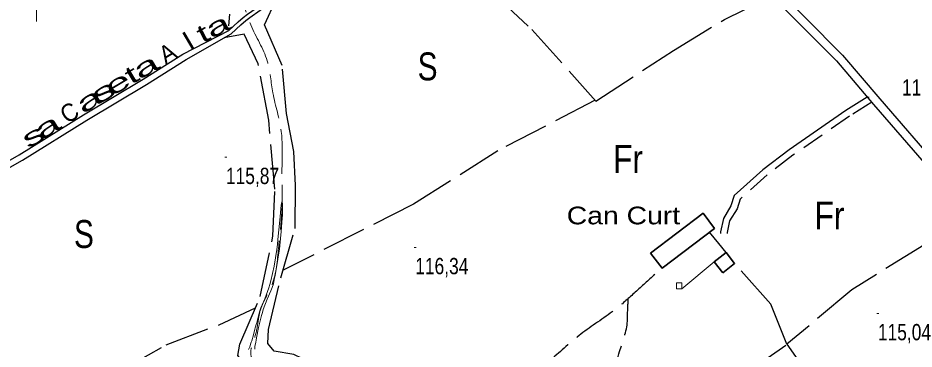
# Model space of a CAD drawing. Extents: x 483855 to 488461, y 4388206 to 4391419.
# Drawn here: x 486490 to 486972, y 4389299.1 to 4389476.9 of the extents above; entities that cross this region are included whole.
import ezdxf
from ezdxf.enums import TextEntityAlignment as Align

# ---------------------------------------------------------------- set-up
doc = ezdxf.new("R2010")
doc.units = 0
doc.header["$LTSCALE"] = 4
doc.linetypes.add('LONG_DASHED', pattern=[7.5, 6, -1.5])
doc.linetypes.add('MEDIUM_DASHED', pattern=[4.5, 3, -1.5])
for name, color, linetype, lineweight in [('1', 7, 'Continuous', 13), ('15', 7, 'LONG_DASHED', 13), ('25', 7, 'LONG_DASHED', 25), ('36', 7, 'Continuous', 25), ('38', 7, 'Continuous', 25), ('47', 7, 'Continuous', 35), ('51', 7, 'Continuous', 13), ('7', 7, 'Continuous', 13), ('9', 7, 'Continuous', 13)]:
    doc.layers.add(name, color=color, linetype=linetype, lineweight=lineweight)
doc.layers.add('31', color=7, linetype='Continuous')
doc.layers.add('5', color=7, linetype='Continuous')

msp = doc.modelspace()

# ---------------------------------------------------------------- linework, layer by layer
at = {"layer": '1'}
msp.add_line((486500, 4389525), (486500, 4389475), dxfattribs=at)
at = {"layer": '15'}
msp.add_spline([(486600.4, 4389500.4), (486609.53, 4389487.73), (486615.3, 4389473.18), (486624.1, 4389453.89), (486627.18, 4389436.63), (486631.67, 4389416.03), (486632.08, 4389397.56), (486631.95, 4389372.35), (486630.17, 4389353.19), (486626.74, 4389333.85), (486620.21, 4389319.31), (486618.97, 4389312.22), (486616.63, 4389302.9), (486615.3, 4389298.13), (486616.17, 4389293.83), (486619.18, 4389291.58), (486621.18, 4389290.55), (486622.68, 4389290.51), (486634.2, 4389286.38), (486638.07, 4389284.93), (486643.81, 4389278.03), (486647.56, 4389269.23), (486650.39, 4389259.78), (486653.99, 4389251.13), (486656.86, 4389240.47), (486657.77, 4389237.9), (486661.83, 4389229.76), (486671.61, 4389219.08), (486678.78, 4389212.29), (486683.98, 4389207.43), (486692.61, 4389198.65), (486703.14, 4389188.17), (486710.21, 4389183.18), (486715.1, 4389178.1), (486721.79, 4389169.75), (486729.66, 4389154.99), (486739.9, 4389124.93), (486746.35, 4389104.88), (486753.6, 4389089.16), (486760.79, 4389077.19), (486767, 4389065.18), (486770.68, 4389053.83), (486770.87, 4389043.77), (486770.89, 4389027.41), (486771.77, 4389015.38), (486774.63, 4389004.13), (486780.27, 4388993.03), (486790.86, 4388976.17), (486799.95, 4388962.27), (486807.15, 4388950.98), (486807.71, 4388946.54), (486807.28, 4388935.75), (486805.22, 4388922.9), (486805.98, 4388914.7), (486807.94, 4388900.77), (486816.17, 4388882.69), (486824.04, 4388864.93), (486829.16, 4388851.22), (486832.74, 4388836.04), (486834.17, 4388830.45), (486834.92, 4388824.88), (486836.06, 4388816.9), (486838.49, 4388803.4), (486845.1, 4388783.65), (486849.03, 4388767.64), (486849.62, 4388755.09)], degree=3, dxfattribs=at)
at = {"layer": '25'}
for points in [[(486704.45, 4389536.79), (486725.04, 4389509.32), (486766.5, 4389470.65), (486800.91, 4389432.23), (486842.58, 4389459.51), (486870.1, 4389476.12), (486894.57, 4389488.29)], [(486740.49, 4389136.17), (486732.86, 4389159.78), (486728.56, 4389170.47), (486719.43, 4389185.79), (486704.72, 4389197.06), (486679.97, 4389220.29), (486668.09, 4389233.58), (486662.62, 4389242.5), (486654.73, 4389273.54), (486647.4, 4389291.82), (486638.36, 4389296.25), (486627.83, 4389298.03), (486624.41, 4389302.1), (486624.83, 4389309.66), (486631.48, 4389337.33), (486639.15, 4389363.84), (486639.31, 4389386.87), (486638.43, 4389405.12), (486634.47, 4389425.56), (486632.21, 4389451.35), (486622.73, 4389473.28), (486628.89, 4389487.09)], [(486603.89, 4389478.95), (486603.38, 4389472.65)], [(486721.93, 4389157.74), (486718.23, 4389168.57), (486709.01, 4389171.88), (486702.97, 4389184.5), (486688.93, 4389192.82), (486675.27, 4389209.98), (486656.38, 4389227.96), (486650.39, 4389248.52), (486641.51, 4389276.14), (486634.91, 4389281.71), (486613.34, 4389289.18), (486608.34, 4389295.69), (486609.47, 4389301.74), (486620.42, 4389327.34), (486627.19, 4389359.8), (486628.23, 4389384.98), (486624.99, 4389421.98), (486619.33, 4389452.21), (486611.72, 4389468.24), (486600.99, 4389466.27)], [(486800.49, 4389432.71), (486748.14, 4389405.55), (486702.74, 4389376.88), (486632.67, 4389341.43)], [(486999.69, 4389374.1), (486977.31, 4389354.99), (486938.56, 4389330.87), (486903.66, 4389301.7), (486895.07, 4389323.16), (486875.54, 4389345.08)], [(486870.96, 4389350.95), (486867.11, 4389355.85), (486861.97, 4389361.87)], [(487068.54, 4389274.23), (486995.28, 4389216.02), (486941.11, 4389170.09), (486895.95, 4389132.93), (486873.17, 4389162.94), (486858.62, 4389180.35), (486834.55, 4389206.64), (486809.21, 4389233.34), (486858.72, 4389270.38), (486903.66, 4389301.7), (486916.61, 4389283.2), (486941.62, 4389252.84), (486952.27, 4389258.33), (486953.52, 4389257.33), (486954.09, 4389256.04), (486957.1, 4389253.86), (486966.87, 4389254.28), (486972.33, 4389259.46), (486975.03, 4389265.09), (486976.25, 4389280.14), (486994.87, 4389295.19), (487035.8, 4389329.06)], [(486569.79, 4389301.47), (486598.19, 4389312.16), (486617.8, 4389321.21)], [(486494.3, 4389252.75), (486520.14, 4389273.5), (486572.37, 4389302.92)]]:
    msp.add_lwpolyline(points, dxfattribs=at)
at = {"layer": '36'}
for points in [[(486573.3, 4389818.73), (486664.59, 4389729.76), (486701.09, 4389692.46), (486732.39, 4389662.19), (486764.81, 4389627.09), (486793.34, 4389595.58), (486828.71, 4389556.83), (486860.49, 4389521.58), (486879.69, 4389504.55), (486889.19, 4389496.62), (486900.68, 4389489.84), (486913.43, 4389477.11), (486933.6, 4389456.96), (486953.64, 4389433.43), (486986.75, 4389395.23)], [(486570.03, 4389815.48), (486697.95, 4389689.3), (486729.21, 4389659.07), (486761.53, 4389624.08), (486790.05, 4389592.58), (486825.42, 4389553.84), (486857.35, 4389518.41), (486876.78, 4389501.18), (486886.62, 4389492.97), (486897.93, 4389486.3), (486910.28, 4389473.96), (486930.33, 4389453.93), (486950.27, 4389430.53), (486983.41, 4389392.29)]]:
    msp.add_lwpolyline(points, dxfattribs=at)
at = {"layer": '38'}
for points in [[(486578.76, 4389457.48), (486603.48, 4389470.14), (486608.56, 4389474.89), (486611.25, 4389477.14), (486613.54, 4389478.88), (486624.62, 4389486.84), (486658.52, 4389509.44), (486680.26, 4389522.97), (486710.81, 4389543.71), (486745.77, 4389563.43), (486764.4, 4389576), (486784.49, 4389586.29), (486786.08, 4389589.25), (486789.99, 4389592.65)], [(486580.53, 4389454.68), (486604.78, 4389468.42), (486609.99, 4389473.27), (486612.59, 4389475.46), (486614.81, 4389477.15), (486625.85, 4389485.07), (486659.69, 4389507.63), (486681.44, 4389521.17), (486711.95, 4389541.88), (486746.9, 4389561.6), (486765.5, 4389574.14), (486786.08, 4389584.68), (486787.8, 4389587.9), (486791.46, 4389591.04)], [(486416.11, 4389386.23), (486420.77, 4389379.9), (486423.41, 4389372.11), (486424.62, 4389369.87), (486426.81, 4389367.23), (486428.3, 4389366.95), (486430.77, 4389367.34), (486436.61, 4389369.54), (486454.76, 4389383.07), (486490.78, 4389403.46), (486525.37, 4389424.87), (486557.44, 4389444.04), (486578.76, 4389457.48)], [(486428.85, 4389363.67), (486431.62, 4389364.12), (486438.22, 4389366.61), (486456.57, 4389380.29), (486492.47, 4389400.61), (486527.09, 4389422.04), (486559.17, 4389441.22), (486580.53, 4389454.68)], [(486946.84, 4389434.3), (486935.42, 4389427.22), (486904.79, 4389406.05), (486890.7, 4389395.39), (486875.36, 4389381.55), (486873.56, 4389375.99), (486869.49, 4389369.26), (486867.95, 4389362.12), (486867.93, 4389361.23)]]:
    msp.add_lwpolyline(points, dxfattribs=at)
at = {"layer": '38', "linetype": 'MEDIUM_DASHED'}
msp.add_lwpolyline([(486949.32, 4389431.66), (486937.37, 4389424.25), (486906.87, 4389403.17), (486892.97, 4389392.65), (486878.45, 4389379.56), (486876.82, 4389374.5), (486872.83, 4389367.93), (486871.49, 4389361.7), (486871.48, 4389361.15)], dxfattribs=at)
at = {"layer": '38', "linetype": 'LONG_DASHED'}
msp.add_spline([(486832.61, 4389339.19), (486822.08, 4389329.64), (486811.95, 4389320.83), (486793.9, 4389307.94), (486777.87, 4389294.41), (486760.28, 4389281.66), (486743.93, 4389273.31), (486732.79, 4389266.32), (486727.53, 4389263.01), (486724.4, 4389258.22), (486723.29, 4389253.14), (486724.98, 4389248.75), (486748.99, 4389214.28), (486759.1, 4389202.16), (486765.74, 4389203.49), (486779.3, 4389211.39), (486787.88, 4389223.99), (486798.56, 4389256.58), (486807.56, 4389276.45), (486813.67, 4389297.82), (486817.85, 4389314.07), (486817.92, 4389316.69), (486818.31, 4389325.99)], degree=3, dxfattribs=at)
at = {"layer": '47'}
for points in [[(486830.36, 4389350.66), (486858.59, 4389372.02), (486864.7, 4389363.94), (486836.47, 4389342.58)], [(486869.17, 4389340.11), (486864.59, 4389345.98), (486870.96, 4389350.95), (486875.54, 4389345.08)]]:
    msp.add_lwpolyline(points, close=True, dxfattribs=at)
at = {"layer": '47', "lineweight": 13}
msp.add_lwpolyline([(486847.19, 4389331.39), (486844.27, 4389331.39), (486844.27, 4389334.69), (486847.19, 4389334.69)], close=True, dxfattribs=at)
at = {"layer": '51'}
msp.add_line((486847.19, 4389331.39), (486864.59, 4389345.98), dxfattribs=at)
at = {"layer": '7'}
for p, q in [((486946.84, 4389434.41), (486947.84, 4389434.41)), ((486601.39, 4389402.1), (486602.39, 4389402.1)), ((486703.21, 4389353.67), (486704.21, 4389353.67)), ((486952.06, 4389318.2), (486953.06, 4389318.2))]:
    msp.add_line(p, q, dxfattribs=at)
at = {"layer": '9'}
msp.add_lwpolyline([(486617.46, 4389298.99), (486617.53, 4389300.41), (486617.93, 4389302.89), (486618.12, 4389303.93), (486618.35, 4389305.12), (486619.49, 4389310.73), (486621.03, 4389317.08), (486621.51, 4389318.74), (486622.03, 4389320.36), (486624.1, 4389325.86), (486625.98, 4389330.31), (486626.37, 4389331.27), (486626.7, 4389332.1), (486627.42, 4389334.12), (486627.92, 4389336.38), (486628.12, 4389337.38), (486628.34, 4389338.53), (486629.33, 4389344), (486630.4, 4389350.77), (486630.66, 4389352.73), (486630.91, 4389354.74), (486631.7, 4389362.31), (486632.21, 4389369.36), (486632.29, 4389371.04), (486632.34, 4389372.6), (486632.29, 4389377.25), (486631.94, 4389378.24), (486631.8, 4389377.49), (486631.64, 4389376.3), (486630.9, 4389368.34), (486629.91, 4389357.95), (486629.59, 4389355.23), (486629.25, 4389352.59), (486627.85, 4389343.65), (486626.14, 4389335.78), (486625.6, 4389333.82), (486625.04, 4389331.95), (486622.8, 4389326.01), (486620.77, 4389321.25), (486620.35, 4389320.14), (486619.99, 4389319.12), (486619.18, 4389316.17), (486618.79, 4389314.12), (486618.69, 4389313.67), (486618.59, 4389313.27), (486618.27, 4389312.24), (486617.84, 4389310.98), (486617.68, 4389310.43), (486617.5, 4389309.79), (486616.67, 4389306.78), (486615.79, 4389303.61), (486615.57, 4389302.87), (486615.36, 4389302.2), (486614.69, 4389300.28), (486613.97, 4389298.81)], dxfattribs=at)

# ---------------------------------------------------------------- texts
at = {"layer": '31'}
for s, width, p in [('S', 0.8, (486710.4, 4389443.4)), ('Fr', 0.85, (486818.21, 4389393.73)), ('Fr', 0.85, (486926.52, 4389363.32)), ('S', 0.8, (486525.55, 4389353.38))]:
    msp.add_text(s, height=15, dxfattribs=dict(at, width=width)).set_placement(p, align=Align.CENTER)
at = {"layer": '5'}
for s, rotation, width, p in [('a', 27.667, 1.8, (486599.63, 4389468.6)), ('t', 27.667, 1.65, (486591.78, 4389464.49)), ('l', 30.473, 1.3, (486584.13, 4389460.55)), ('A', 30.87, 0.95, (486572.95, 4389453.94)), ('t', 30.87, 1.75, (486553.62, 4389442.39)), ('a', 30.87, 1.9, (486561.22, 4389446.93)), ('e', 30.87, 1.9, (486545.99, 4389437.83)), ('s', 30.87, 2, (486538.33, 4389433.24)), ('a', 32.23, 1.95, (486530.82, 4389428.78)), ('C', 32.23, 0.95, (486520.23, 4389422.1)), ('a', 32.23, 1.95, (486508.26, 4389414.56)), ('s', 29.26, 1.9, (486500.55, 4389409.49))]:
    msp.add_text(s, height=9.49, rotation=rotation, dxfattribs=dict(at, width=width)).set_placement(p, align=Align.CENTER)
at = {"layer": '5', "width": 1.2}
msp.add_text('Can Curt', height=9.5, dxfattribs=at).set_placement((486785.22, 4389366.1))
at = {"layer": '7', "width": 0.8}
for s, p in [('115,79', (486965.53, 4389435.22)), ('115,87', (486601.89, 4389387.73)), ('116,34', (486703.71, 4389339.3)), ('115,04', (486952.56, 4389303.83))]:
    msp.add_text(s, height=8.75, dxfattribs=at).set_placement(p)

doc.saveas('drawing.dxf')
